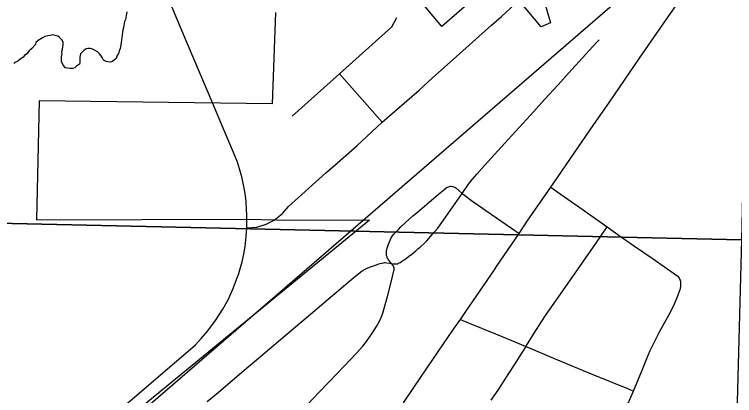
# Model space of a CAD drawing. Extents: x 0 to 34, y 0 to 22.
# Drawn here: x 4.636 to 5.405, y 17.243 to 17.65 of the extents above; entities that cross this region are included whole.
import ezdxf

# ---------------------------------------------------------------- set-up
doc = ezdxf.new("R2010")
doc.units = 0
for name, color, linetype in [('Default', 7, 'Continuous'), ('GM_X_City_Street', 7, 'Continuous'), ('GM_X_County_Road', 7, 'Continuous'), ('GM_X_Minor_River', 7, 'Continuous'), ('GM_X_Section', 7, 'Continuous'), ('GM_X_State_Route', 7, 'Continuous'), ('GM_X_Township_Road', 7, 'Continuous')]:
    doc.layers.add(name, color=color, linetype=linetype)

msp = doc.modelspace()

# ---------------------------------------------------------------- linework, layer by layer
at = {"layer": 'Default'}
for points in [[(5.19619, 17.68449), (5.20849, 17.64104), (5.19842, 17.63675), (5.15355, 17.69077), (5.09248, 17.63721), (5.05555, 17.68167)], [(4.91492, 17.65219), (4.91134, 17.55474), (4.66262, 17.55784), (4.65986, 17.431), (4.88423, 17.43136), (4.91579, 17.43085), (5.01519, 17.43039), (4.39952, 16.92604), (4.21794, 16.76833)]]:
    msp.add_lwpolyline(points, dxfattribs=at)
at = {"layer": 'GM_X_City_Street'}
msp.add_line((5.02881, 17.53513), (4.98315, 17.58678), dxfattribs=at)
for points in [[(4.93276, 17.5417), (4.98315, 17.58678), (5.03908, 17.63682), (5.04447, 17.64673)], [(4.84186, 17.2367), (4.85354, 17.24656), (4.86641, 17.25743), (4.88364, 17.2721), (4.89678, 17.28322), (4.92033, 17.30305), (4.94753, 17.32607), (4.97568, 17.35), (4.98747, 17.36011), (4.99889, 17.36965), (5.00749, 17.37627), (5.01073, 17.37821), (5.01349, 17.37943), (5.0146, 17.37985), (5.01626, 17.38051), (5.02173, 17.38256), (5.0228, 17.38289), (5.02433, 17.38344), (5.02657, 17.3841), (5.02841, 17.38468), (5.03011, 17.38504), (5.03113, 17.38512), (5.03214, 17.38512), (5.03392, 17.38496), (5.03652, 17.38455), (5.0386, 17.38418), (5.04081, 17.38383), (5.04243, 17.38368), (5.04387, 17.38371), (5.04498, 17.38396), (5.04639, 17.38446), (5.04803, 17.38525), (5.04959, 17.38622), (5.05151, 17.3876), (5.05291, 17.38863), (5.05688, 17.39151), (5.06033, 17.39417), (5.06463, 17.39773), (5.06697, 17.39969), (5.06934, 17.40163), (5.07481, 17.40653), (5.07652, 17.40831), (5.08259, 17.41536), (5.08809, 17.42206), (5.09257, 17.42802), (5.10435, 17.44481), (5.1142, 17.45909), (5.1202, 17.46779), (5.12314, 17.47172), (5.12989, 17.47974), (5.13812, 17.48897), (5.1486, 17.50042), (5.16323, 17.51647), (5.18667, 17.54218), (5.19039, 17.54633), (5.20205, 17.55918), (5.2166, 17.57513), (5.22239, 17.58154), (5.22782, 17.58747), (5.23154, 17.59162), (5.24283, 17.60394), (5.25381, 17.61578), (5.25871, 17.62133), (5.2603, 17.62315)], [(4.88411, 17.42236), (4.88426, 17.43665), (4.8841, 17.441), (4.88353, 17.45036), (4.88253, 17.45906), (4.8809, 17.4683), (4.87894, 17.47684), (4.87656, 17.48526), (4.87418, 17.49238), (4.87012, 17.50285), (4.85917, 17.52863), (4.84803, 17.55514)], [(4.94976, 17.23438), (4.96128, 17.24633), (4.97198, 17.25744), (4.98832, 17.27446), (5.0015, 17.28851), (5.0081, 17.29601), (5.01274, 17.30188), (5.0178, 17.30902), (5.02274, 17.31697), (5.0255, 17.32189), (5.02761, 17.32647), (5.02935, 17.33117), (5.03151, 17.33893), (5.03436, 17.34908), (5.03843, 17.3641), (5.04135, 17.37628), (5.04153, 17.37754), (5.04155, 17.37854), (5.04147, 17.37932), (5.04132, 17.3802), (5.04112, 17.3808), (5.04082, 17.38143), (5.04039, 17.38203), (5.0386, 17.38418), (5.0381, 17.38479), (5.03578, 17.38759), (5.03508, 17.38867), (5.03459, 17.3896), (5.03423, 17.39049), (5.03396, 17.3912), (5.03358, 17.39287), (5.03341, 17.39523), (5.03355, 17.39754), (5.03405, 17.40041), (5.03469, 17.40277), (5.03541, 17.40491), (5.03647, 17.40749), (5.03812, 17.41085), (5.03983, 17.41357), (5.04112, 17.41536), (5.04376, 17.41815), (5.04634, 17.42067), (5.04845, 17.42288), (5.05334, 17.42761), (5.06152, 17.43493), (5.06653, 17.43919), (5.08157, 17.45189), (5.08907, 17.45831), (5.09436, 17.46264), (5.09715, 17.46484), (5.09832, 17.46565), (5.09959, 17.46623), (5.10071, 17.46657), (5.10164, 17.46667), (5.10262, 17.46662), (5.10384, 17.46643), (5.10501, 17.46609), (5.10623, 17.46555), (5.1074, 17.46482), (5.1142, 17.45909), (5.11652, 17.45713), (5.12404, 17.45154), (5.13936, 17.44089), (5.16703, 17.42188), (5.17503, 17.41639)], [(5.20878, 17.46568), (5.2152, 17.46118), (5.24223, 17.44221), (5.26914, 17.42329), (5.28449, 17.41245), (5.29831, 17.40288), (5.31721, 17.38972), (5.3434, 17.37142), (5.34438, 17.3705), (5.34519, 17.36946), (5.34584, 17.36849), (5.34633, 17.36757), (5.34682, 17.36654), (5.34722, 17.36555)], [(5.18202, 17.2957), (5.18381, 17.29854), (5.19339, 17.31378), (5.20333, 17.32873), (5.22916, 17.36559), (5.25679, 17.40547), (5.26914, 17.42329)], [(5.2886, 17.22862), (5.29698, 17.24797), (5.29741, 17.24899), (5.30563, 17.26842), (5.31137, 17.28286), (5.31504, 17.29141), (5.31868, 17.29924), (5.32265, 17.3069), (5.32526, 17.31179), (5.32674, 17.3145), (5.33531, 17.32962), (5.33972, 17.33854), (5.34298, 17.34593), (5.34595, 17.35345), (5.34723, 17.35759), (5.34773, 17.36002), (5.34784, 17.36188), (5.34775, 17.36312), (5.34753, 17.36448), (5.34722, 17.36555)], [(5.11229, 17.32442), (5.12163, 17.32056), (5.14981, 17.30895), (5.17234, 17.29989), (5.18202, 17.2957), (5.18491, 17.29446), (5.21187, 17.28315), (5.23311, 17.27426), (5.25375, 17.26557), (5.27563, 17.25664), (5.29235, 17.24984), (5.29698, 17.24797)], [(5.18202, 17.2957), (5.17826, 17.28953), (5.16885, 17.27498), (5.15967, 17.2605), (5.15283, 17.25017), (5.1449, 17.23829)]]:
    msp.add_lwpolyline(points, dxfattribs=at)
at = {"layer": 'GM_X_County_Road'}
for points in [[(5.02881, 17.53513), (5.06817, 17.56945), (5.08248, 17.58233), (5.10145, 17.59932), (5.14539, 17.63872), (5.15619, 17.64806), (5.17093, 17.66138), (5.17531, 17.66512)], [(4.91332, 17.43035), (4.92245, 17.43773), (4.92876, 17.44515), (4.96829, 17.48049), (4.98097, 17.49182), (5.00194, 17.5103), (5.02881, 17.53513)], [(4.88411, 17.42236), (4.89485, 17.42305), (4.90482, 17.42613), (4.91332, 17.43035)], [(4.59876, 17.10104), (4.6467, 17.14161), (4.68329, 17.1725), (4.72039, 17.20374), (4.74733, 17.22677), (4.78931, 17.26283), (4.8294, 17.29726), (4.83543, 17.30409), (4.84259, 17.31236), (4.85093, 17.32337), (4.85868, 17.33539), (4.86455, 17.34623), (4.86647, 17.35027), (4.86949, 17.35663), (4.87562, 17.37342), (4.87766, 17.37999), (4.87919, 17.38604), (4.88097, 17.39423), (4.88242, 17.40233), (4.88369, 17.41307), (4.88411, 17.42236)]]:
    msp.add_lwpolyline(points, dxfattribs=at)
at = {"layer": 'GM_X_Minor_River'}
for points in [[(3.74301, 16.33754), (5.62913, 17.96708)], [(4.75632, 17.65304), (4.75546, 17.64888), (4.7546, 17.64473), (4.75378, 17.64247), (4.75335, 17.64058), (4.75292, 17.63831), (4.75248, 17.63604), (4.75204, 17.63378), (4.7516, 17.63113), (4.75063, 17.6228), (4.75019, 17.62053), (4.74974, 17.6175), (4.74931, 17.61561), (4.74888, 17.61373), (4.74846, 17.61184), (4.74723, 17.60845), (4.74564, 17.60545), (4.74482, 17.60319), (4.74094, 17.59987), (4.73864, 17.59917), (4.73599, 17.59962), (4.73411, 17.60005), (4.7311, 17.60126), (4.72965, 17.60434), (4.72856, 17.60626), (4.72709, 17.6082), (4.72486, 17.61016), (4.72224, 17.61174), (4.71886, 17.61335), (4.71698, 17.61377), (4.7147, 17.61383), (4.71279, 17.6135), (4.71009, 17.61167), (4.70657, 17.60796), (4.70611, 17.60455), (4.70605, 17.60228), (4.70596, 17.59886), (4.70554, 17.59697), (4.70244, 17.59477), (4.70051, 17.5933), (4.69821, 17.5926), (4.69555, 17.59229), (4.6929, 17.59273), (4.69063, 17.59317), (4.68804, 17.5959), (4.68624, 17.59974), (4.6863, 17.6024), (4.68637, 17.60506), (4.68721, 17.60845), (4.68689, 17.61074), (4.68732, 17.61263), (4.68778, 17.61603), (4.68822, 17.6183), (4.68828, 17.62058), (4.68682, 17.62289), (4.68422, 17.62562)], [(4.68422, 17.62562), (4.68235, 17.62681), (4.67972, 17.62763), (4.67708, 17.62846), (4.6744, 17.62777), (4.67174, 17.62745), (4.66868, 17.62677), (4.66598, 17.62532), (4.66135, 17.6224), (4.65902, 17.62018), (4.65858, 17.61791), (4.65468, 17.61383), (4.65196, 17.61124), (4.64922, 17.60827), (4.6469, 17.60643), (4.64533, 17.60457), (4.64301, 17.60273), (4.64029, 17.60052), (4.6376, 17.59907), (4.63566, 17.5976)]]:
    msp.add_lwpolyline(points, dxfattribs=at)
at = {"layer": 'GM_X_Section'}
for points in [[(4.43788, 18.43754), (5.43503, 18.42215), (5.41251, 17.40958), (4.41097, 17.43188)], [(4.41097, 17.43188), (5.41251, 17.40958), (5.38574, 16.41038), (5.38005, 16.41012), (4.38456, 16.43152)]]:
    msp.add_lwpolyline(points, close=True, dxfattribs=at)
at = {"layer": 'GM_X_State_Route'}
for points in [[(5.15088, 17.3809), (5.17503, 17.41639), (5.18376, 17.42923), (5.20878, 17.46568), (5.21201, 17.47039), (5.23382, 17.50213), (5.25471, 17.53248), (5.26413, 17.54582), (5.27159, 17.55663), (5.30351, 17.60343), (5.3285, 17.63948), (5.34898, 17.66916), (5.36455, 17.69165), (5.36628, 17.69414)], [(5.0514, 17.23525), (5.06265, 17.25192), (5.08297, 17.28181), (5.10432, 17.31309), (5.11229, 17.32442), (5.11612, 17.32985), (5.11821, 17.33292), (5.14864, 17.3776), (5.15088, 17.3809)]]:
    msp.add_lwpolyline(points, dxfattribs=at)
at = {"layer": 'GM_X_Township_Road'}
msp.add_lwpolyline([(4.84803, 17.55514), (4.82072, 17.61948), (4.80273, 17.6618), (4.79877, 17.67221), (4.7957, 17.68161), (4.79331, 17.69057), (4.79139, 17.69965), (4.7898, 17.70942), (4.78869, 17.71863), (4.78807, 17.72663), (4.78786, 17.73466), (4.78823, 17.76004)], dxfattribs=at)

doc.saveas('drawing.dxf')
